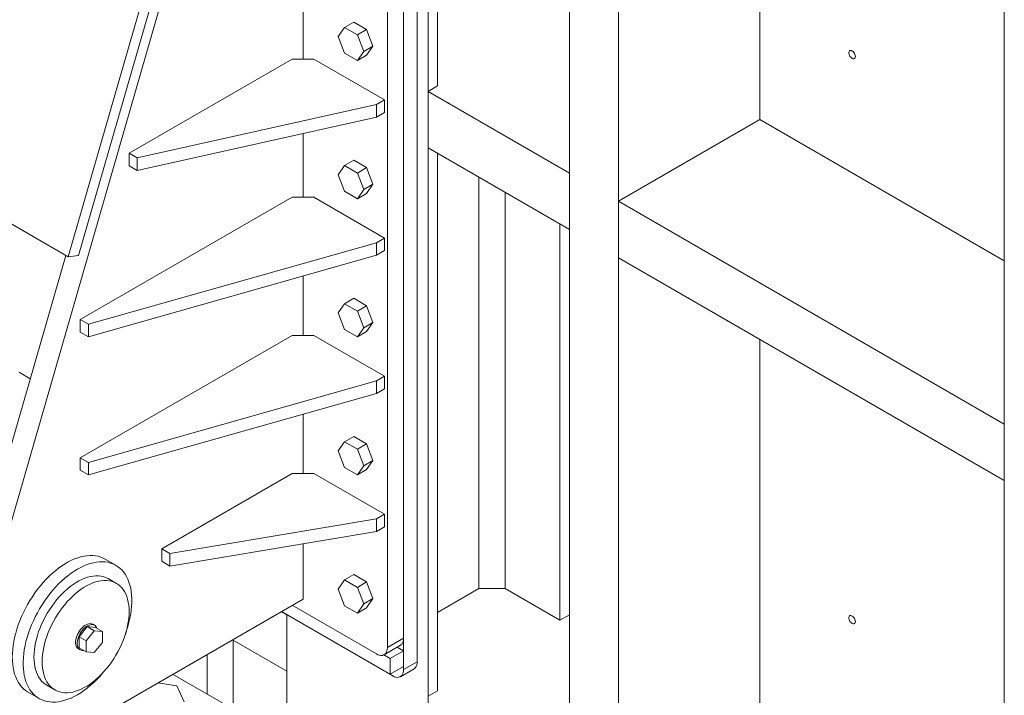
# Model space of a CAD drawing. Header units: millimetres. Extents: x 525 to 29324, y 175 to 20618.
# Tile 328 of 588: x 18570 to 19851, y 12272 to 13151. Entities that reach past the tile are written whole.
import ezdxf

# ---------------------------------------------------------------- set-up
doc = ezdxf.new("R2010")
doc.units = ezdxf.units.MM
doc.linetypes.add('SLD-Continua', pattern=[0])

msp = doc.modelspace()

# ---------------------------------------------------------------- linework, layer by layer
at = {"color": 7, "linetype": 'SLD-Continua', "lineweight": 18, "ltscale": 35}
for p, q in [((19101.2, 11823.3), (19101.2, 13771)), ((19101.2, 11823.3), (19101.2, 13771)), ((19101.2, 11823.3), (19101.2, 13771)), ((19101.2, 11823.3), (19101.2, 13771)), ((19101.2, 11823.3), (19101.2, 13771)), ((19101.2, 11823.3), (19101.2, 13771)), ((19113.6, 13064.8), (19113.6, 13763.8)), ((19113.6, 13064.8), (19113.6, 13763.8)), ((19113.6, 13064.8), (19113.6, 13763.8)), ((19113.6, 13064.8), (19113.6, 13763.8)), ((19113.6, 13064.8), (19113.6, 13763.8)), ((19113.6, 13064.8), (19113.6, 13763.8)), ((19285, 11717.2), (19285, 13664.8)), ((19285, 11717.2), (19285, 13664.8)), ((19285, 11717.2), (19285, 13664.8)), ((19285, 11717.2), (19285, 13664.8)), ((19285, 11717.2), (19285, 13664.8)), ((19285, 11717.2), (19285, 13664.8)), ((19348.7, 11680.4), (19348.7, 13628.1)), ((19348.7, 11680.4), (19348.7, 13628.1)), ((19348.7, 11680.4), (19348.7, 13628.1)), ((19348.7, 11680.4), (19348.7, 13628.1)), ((19348.7, 11680.4), (19348.7, 13628.1)), ((19348.7, 11680.4), (19348.7, 13628.1)), ((19087.1, 13569.2), (19087.1, 12315.7)), ((19087.1, 13569.2), (19087.1, 12315.7)), ((19087.1, 13569.2), (19087.1, 12315.7)), ((19087.1, 13569.2), (19087.1, 12315.7)), ((19087.1, 13569.2), (19087.1, 12315.7)), ((19087.1, 13569.2), (19087.1, 12315.7)), ((19069.4, 13559), (19069.4, 12305.5)), ((19069.4, 13559), (19069.4, 12305.5)), ((19069.4, 13559), (19069.4, 12305.5)), ((19069.4, 13559), (19069.4, 12305.5)), ((19069.4, 13559), (19069.4, 12305.5)), ((19069.4, 13559), (19069.4, 12305.5)), ((18646.3, 12844), (18843.1, 13526.4)), ((18633.2, 12842.5), (18830, 13524.8)), ((19069.4, 12346.3), (19069.4, 13518.2)), ((19532.5, 13020.9), (19532.5, 13522)), ((19532.5, 13020.9), (19532.5, 13522)), ((19532.5, 13020.9), (19532.5, 13522)), ((19532.5, 13020.9), (19532.5, 13522)), ((19532.5, 13020.9), (19532.5, 13522)), ((19532.5, 13020.9), (19532.5, 13522)), ((19048.2, 12334.1), (19048.2, 13506)), ((19850.7, 11390.7), (19850.7, 13338.4)), ((19850.7, 11390.7), (19850.7, 13338.4)), ((19850.7, 11390.7), (19850.7, 13338.4)), ((19850.7, 11390.7), (19850.7, 13338.4)), ((19850.7, 11390.7), (19850.7, 13338.4)), ((19850.7, 11390.7), (19850.7, 13338.4)), ((18938.6, 13187.9), (18938.6, 13099.7)), ((18516.1, 12349.4), (18754.7, 13177)), ((19004.4, 13147.8), (18992.4, 13140.8)), ((19021.2, 13138.1), (19004.4, 13147.8)), ((18992.4, 13140.8), (18984.1, 13128.9)), ((18984.1, 13128.9), (18992.4, 13107.4)), ((19009.2, 13131.2), (18992.4, 13140.8)), ((19021.2, 13138.1), (19009.2, 13131.2)), ((19017.5, 13109.6), (19009.2, 13131.2)), ((19029.5, 13116.6), (19021.2, 13138.1)), ((19029.5, 13116.6), (19017.5, 13109.6)), ((19021.2, 13104.6), (19029.5, 13116.6)), ((18992.4, 13107.4), (19009.2, 13097.7)), ((19009.2, 13097.7), (19017.5, 13109.6)), ((19021.2, 13104.6), (19009.2, 13097.7)), ((18924.4, 13099.7), (18712.3, 12977.2)), ((18952.7, 13099.7), (18924.4, 13099.7)), ((19044.6, 13046.6), (18952.7, 13099.7)), ((19113.6, 13064.8), (19101.2, 13057.6)), ((19113.6, 13064.8), (19101.2, 13057.6)), ((19113.6, 13064.8), (19101.2, 13057.6)), ((19113.6, 13064.8), (19101.2, 13057.6)), ((19113.6, 13064.8), (19101.2, 13057.6)), ((19113.6, 13064.8), (19101.2, 13057.6)), ((19101.2, 13057.6), (19285, 12951.5)), ((19101.2, 12984.1), (19101.2, 13057.6)), ((19101.2, 13057.6), (19285, 12951.5)), ((19101.2, 12984.1), (19101.2, 13057.6)), ((19101.2, 13057.6), (19285, 12951.5)), ((19101.2, 12984.1), (19101.2, 13057.6)), ((19101.2, 13057.6), (19285, 12951.5)), ((19101.2, 12984.1), (19101.2, 13057.6)), ((19101.2, 13057.6), (19285, 12951.5)), ((19101.2, 12984.1), (19101.2, 13057.6)), ((19101.2, 13057.6), (19285, 12951.5)), ((19101.2, 12984.1), (19101.2, 13057.6)), ((18722.9, 12971.1), (19034, 13040.5)), ((19034, 13040.5), (19044.6, 13046.6)), ((19034, 13024.1), (19034, 13040.5)), ((19044.6, 13030.3), (19044.6, 13046.6)), ((19034, 13024.1), (19044.6, 13030.3)), ((18722.9, 12954.8), (19034, 13024.1)), ((19532.5, 13020.9), (19348.7, 12914.8)), ((19532.5, 13020.9), (19348.7, 12914.8)), ((19532.5, 13020.9), (19348.7, 12914.8)), ((19532.5, 13020.9), (19348.7, 12914.8)), ((19532.5, 13020.9), (19348.7, 12914.8)), ((19532.5, 13020.9), (19348.7, 12914.8)), ((19532.5, 13020.9), (19850.7, 12837.2)), ((19532.5, 13020.9), (19850.7, 12837.2)), ((19532.5, 13020.9), (19850.7, 12837.2)), ((19532.5, 13020.9), (19850.7, 12837.2)), ((19532.5, 13020.9), (19850.7, 12837.2)), ((19532.5, 13020.9), (19850.7, 12837.2)), ((18938.6, 13002.9), (18938.6, 12920)), ((18364.5, 12997.6), (18633.2, 12842.5)), ((18712.3, 12977.2), (18722.9, 12971.1)), ((18712.3, 12960.9), (18712.3, 12977.2)), ((19101.2, 12984.1), (19285, 12878)), ((19101.2, 12984.1), (19285, 12878)), ((19101.2, 12984.1), (19285, 12878)), ((19101.2, 12984.1), (19285, 12878)), ((19101.2, 12984.1), (19285, 12878)), ((19101.2, 12984.1), (19285, 12878)), ((19113.6, 12277.9), (19113.6, 12977)), ((19113.6, 12277.9), (19113.6, 12977)), ((19113.6, 12277.9), (19113.6, 12977)), ((19113.6, 12277.9), (19113.6, 12977)), ((19113.6, 12277.9), (19113.6, 12977)), ((19113.6, 12277.9), (19113.6, 12977)), ((18722.9, 12954.8), (18722.9, 12971.1)), ((19004.4, 12968.1), (18992.4, 12961.2)), ((19021.2, 12958.5), (19004.4, 12968.1)), ((18712.3, 12960.9), (18722.9, 12954.8)), ((18992.4, 12961.2), (18984.1, 12949.3)), ((18984.1, 12949.3), (18992.4, 12927.7)), ((19009.2, 12951.5), (18992.4, 12961.2)), ((19021.2, 12958.5), (19009.2, 12951.5)), ((19017.5, 12930), (19009.2, 12951.5)), ((19029.5, 12936.9), (19021.2, 12958.5)), ((19285, 12878), (19285, 12951.5)), ((19285, 12878), (19285, 12951.5)), ((19285, 12878), (19285, 12951.5)), ((19285, 12878), (19285, 12951.5)), ((19285, 12878), (19285, 12951.5)), ((19285, 12878), (19285, 12951.5)), ((19029.5, 12936.9), (19017.5, 12930)), ((19021.2, 12925), (19029.5, 12936.9)), ((19167.3, 12411), (19167.3, 12946)), ((19167.3, 12411), (19167.3, 12946)), ((19167.3, 12411), (19167.3, 12946)), ((19167.3, 12411), (19167.3, 12946)), ((19167.3, 12411), (19167.3, 12946)), ((19167.3, 12411), (19167.3, 12946)), ((18992.4, 12927.7), (19009.2, 12918)), ((19009.2, 12918), (19017.5, 12930)), ((19021.2, 12925), (19009.2, 12918)), ((19201.3, 12411), (19201.3, 12926.4)), ((19201.3, 12411), (19201.3, 12926.4)), ((19201.3, 12411), (19201.3, 12926.4)), ((19201.3, 12411), (19201.3, 12926.4)), ((19201.3, 12411), (19201.3, 12926.4)), ((19201.3, 12411), (19201.3, 12926.4)), ((18924.4, 12920), (18648.6, 12760.8)), ((18952.7, 12920), (18924.4, 12920)), ((19044.6, 12866.9), (18952.7, 12920)), ((19348.7, 12914.8), (19850.7, 12625)), ((19348.7, 12841.3), (19348.7, 12914.8)), ((19348.7, 12914.8), (19850.7, 12625)), ((19348.7, 12841.3), (19348.7, 12914.8)), ((19348.7, 12914.8), (19850.7, 12625)), ((19348.7, 12841.3), (19348.7, 12914.8)), ((19348.7, 12914.8), (19850.7, 12625)), ((19348.7, 12841.3), (19348.7, 12914.8)), ((19348.7, 12914.8), (19850.7, 12625)), ((19348.7, 12841.3), (19348.7, 12914.8)), ((19348.7, 12914.8), (19850.7, 12625)), ((19348.7, 12841.3), (19348.7, 12914.8)), ((19272.7, 12369.7), (19272.7, 12885.2)), ((19272.7, 12369.7), (19272.7, 12885.2)), ((19272.7, 12369.7), (19272.7, 12885.2)), ((19272.7, 12369.7), (19272.7, 12885.2)), ((19272.7, 12369.7), (19272.7, 12885.2)), ((19272.7, 12369.7), (19272.7, 12885.2)), ((18659.3, 12754.7), (19034, 12860.8)), ((19034, 12860.8), (19044.6, 12866.9)), ((19034, 12844.5), (19034, 12860.8)), ((19044.6, 12850.6), (19044.6, 12866.9)), ((19034, 12844.5), (19044.6, 12850.6)), ((18491.3, 12363.7), (18629.9, 12844.4)), ((18633.2, 12842.5), (18646.3, 12844)), ((18659.3, 12738.4), (19034, 12844.5)), ((19348.7, 12841.3), (19850.7, 12551.5)), ((19348.7, 12841.3), (19850.7, 12551.5)), ((19348.7, 12841.3), (19850.7, 12551.5)), ((19348.7, 12841.3), (19850.7, 12551.5)), ((19348.7, 12841.3), (19850.7, 12551.5)), ((19348.7, 12841.3), (19850.7, 12551.5)), ((18938.6, 12817.5), (18938.6, 12740.3)), ((19004.4, 12788.5), (18992.4, 12781.5)), ((19021.2, 12778.8), (19004.4, 12788.5)), ((18992.4, 12781.5), (18984.1, 12769.6)), ((18984.1, 12769.6), (18992.4, 12748)), ((19009.2, 12771.9), (18992.4, 12781.5)), ((19021.2, 12778.8), (19009.2, 12771.9)), ((19017.5, 12750.3), (19009.2, 12771.9)), ((19029.5, 12757.2), (19021.2, 12778.8)), ((18648.6, 12760.8), (18659.3, 12754.7)), ((18648.6, 12744.5), (18648.6, 12760.8)), ((19029.5, 12757.2), (19017.5, 12750.3)), ((19021.2, 12745.3), (19029.5, 12757.2)), ((18648.6, 12744.5), (18659.3, 12738.4)), ((18659.3, 12738.4), (18659.3, 12754.7)), ((18992.4, 12748), (19009.2, 12738.4)), ((19009.2, 12738.4), (19017.5, 12750.3)), ((19021.2, 12745.3), (19009.2, 12738.4)), ((18924.4, 12740.3), (18648.6, 12581.2)), ((18952.7, 12740.3), (18924.4, 12740.3)), ((19044.6, 12687.3), (18952.7, 12740.3)), ((19532.5, 12234.1), (19532.5, 12735.2)), ((19532.5, 12234.1), (19532.5, 12735.2)), ((19532.5, 12234.1), (19532.5, 12735.2)), ((19532.5, 12234.1), (19532.5, 12735.2)), ((19532.5, 12234.1), (19532.5, 12735.2)), ((19532.5, 12234.1), (19532.5, 12735.2)), ((18569.1, 12692.3), (18583.7, 12683.9)), ((18659.3, 12575), (19034, 12681.2)), ((19034, 12681.2), (19044.6, 12687.3)), ((19034, 12664.8), (19034, 12681.2)), ((19044.6, 12670.9), (19044.6, 12687.3)), ((19034, 12664.8), (19044.6, 12670.9)), ((18659.3, 12558.7), (19034, 12664.8)), ((18938.6, 12637.8), (18938.6, 12560.7)), ((19850.7, 12551.5), (19850.7, 12625)), ((19850.7, 12551.5), (19850.7, 12625)), ((19850.7, 12551.5), (19850.7, 12625)), ((19850.7, 12551.5), (19850.7, 12625)), ((19850.7, 12551.5), (19850.7, 12625)), ((19850.7, 12551.5), (19850.7, 12625)), ((19004.4, 12608.8), (18992.4, 12601.9)), ((19021.2, 12599.1), (19004.4, 12608.8)), ((18992.4, 12601.9), (18984.1, 12590)), ((19009.2, 12592.2), (18992.4, 12601.9)), ((19021.2, 12599.1), (19009.2, 12592.2)), ((19017.5, 12570.6), (19009.2, 12592.2)), ((19029.5, 12577.6), (19021.2, 12599.1)), ((18648.6, 12581.2), (18659.3, 12575)), ((18648.6, 12564.8), (18648.6, 12581.2)), ((18984.1, 12590), (18992.4, 12568.4)), ((19029.5, 12577.6), (19017.5, 12570.6)), ((19021.2, 12565.7), (19029.5, 12577.6)), ((18648.6, 12564.8), (18659.3, 12558.7)), ((18659.3, 12558.7), (18659.3, 12575)), ((18992.4, 12568.4), (19009.2, 12558.7)), ((19009.2, 12558.7), (19017.5, 12570.6)), ((19021.2, 12565.7), (19009.2, 12558.7)), ((18924.4, 12560.7), (18754.7, 12462.7)), ((18952.7, 12560.7), (18924.4, 12560.7)), ((19044.6, 12507.6), (18952.7, 12560.7)), ((18765.3, 12456.6), (19034, 12501.5)), ((19034, 12501.5), (19044.6, 12507.6)), ((19034, 12485.2), (19034, 12501.5)), ((19044.6, 12491.3), (19044.6, 12507.6)), ((19034, 12485.2), (19044.6, 12491.3)), ((18765.3, 12440.3), (19034, 12485.2)), ((18754.7, 12462.7), (18765.3, 12456.6)), ((18754.7, 12446.4), (18754.7, 12462.7)), ((18938.6, 12469.2), (18938.6, 12397.3)), ((18765.3, 12440.3), (18765.3, 12456.6)), ((18695.1, 12441.2), (18681, 12449.3)), ((18754.7, 12446.4), (18765.3, 12440.3)), ((18695.7, 12417.7), (18685.1, 12423.9)), ((19004.4, 12429.1), (18992.4, 12422.2)), ((19021.2, 12419.5), (19004.4, 12429.1)), ((18992.4, 12422.2), (18984.1, 12410.3)), ((19009.2, 12412.5), (18992.4, 12422.2)), ((19021.2, 12419.5), (19009.2, 12412.5)), ((19017.5, 12391), (19009.2, 12412.5)), ((19029.5, 12397.9), (19021.2, 12419.5)), ((18984.1, 12410.3), (18992.4, 12388.7)), ((19167.3, 12411), (19113.6, 12380)), ((19167.3, 12411), (19113.6, 12380)), ((19167.3, 12411), (19113.6, 12380)), ((19167.3, 12411), (19113.6, 12380)), ((19167.3, 12411), (19113.6, 12380)), ((19167.3, 12411), (19113.6, 12380)), ((19167.3, 12411), (19201.3, 12411)), ((19167.3, 12411), (19201.3, 12411)), ((19167.3, 12411), (19201.3, 12411)), ((19167.3, 12411), (19201.3, 12411)), ((19167.3, 12411), (19201.3, 12411)), ((19167.3, 12411), (19201.3, 12411)), ((19272.7, 12369.7), (19201.3, 12411)), ((19272.7, 12369.7), (19201.3, 12411)), ((19272.7, 12369.7), (19201.3, 12411)), ((19272.7, 12369.7), (19201.3, 12411)), ((19272.7, 12369.7), (19201.3, 12411)), ((19272.7, 12369.7), (19201.3, 12411)), ((18938.6, 12397.3), (18631, 12219.8)), ((18924.4, 12389.2), (19034, 12325.9)), ((18992.4, 12388.7), (19009.2, 12379.1)), ((19009.2, 12379.1), (19017.5, 12391)), ((19021.2, 12386), (19009.2, 12379.1)), ((19029.5, 12397.9), (19017.5, 12391)), ((19021.2, 12386), (19029.5, 12397.9)), ((18910.2, 12381), (18917.4, 12376.9)), ((18910.2, 12381), (18917.4, 12376.9)), ((18910.2, 12381), (18917.4, 12376.9)), ((18910.2, 12381), (18917.4, 12376.9)), ((18910.2, 12381), (18917.4, 12376.9)), ((18910.2, 12381), (18917.4, 12376.9)), ((19055.2, 12297.3), (18910.3, 12381)), ((19055.2, 12297.3), (18910.3, 12381)), ((19055.2, 12297.3), (18910.3, 12381)), ((19055.2, 12297.3), (18910.3, 12381)), ((19055.2, 12297.3), (18910.3, 12381)), ((19055.2, 12297.3), (18910.3, 12381)), ((19051.7, 12299.4), (18910.3, 12381)), ((19051.7, 12299.4), (18910.3, 12381)), ((19051.7, 12299.4), (18910.3, 12381)), ((19051.7, 12299.4), (18910.3, 12381)), ((19051.7, 12299.4), (18910.3, 12381)), ((19051.7, 12299.4), (18910.3, 12381)), ((18917.4, 12122.6), (18917.4, 12376.9)), ((18917.4, 12122.6), (18917.4, 12376.9)), ((18917.4, 12122.6), (18917.4, 12376.9)), ((18917.4, 12122.6), (18917.4, 12376.9)), ((18917.4, 12122.6), (18917.4, 12376.9)), ((18917.4, 12122.6), (18917.4, 12376.9)), ((18917.4, 12303.4), (18917.4, 12376.9)), ((18917.4, 12303.4), (18917.4, 12376.9)), ((18917.4, 12303.4), (18917.4, 12376.9)), ((18917.4, 12303.4), (18917.4, 12376.9)), ((18917.4, 12303.4), (18917.4, 12376.9)), ((18917.4, 12303.4), (18917.4, 12376.9)), ((19285, 12376.9), (19272.7, 12369.7)), ((19285, 12376.9), (19272.7, 12369.7)), ((19285, 12376.9), (19272.7, 12369.7)), ((19285, 12376.9), (19272.7, 12369.7)), ((19285, 12376.9), (19272.7, 12369.7)), ((19285, 12376.9), (19272.7, 12369.7)), ((18657.8, 12361.4), (18647.2, 12348.2)), ((18657.8, 12361.4), (18667, 12356.1)), ((18668.4, 12360.4), (18657.8, 12361.4)), ((18667.1, 12363.2), (18665, 12364.5)), ((18668.4, 12360.4), (18677.6, 12355.1)), ((18647.2, 12348.2), (18656.4, 12342.9)), ((18647.2, 12348.2), (18647.2, 12334)), ((18667, 12356.1), (18656.4, 12342.9)), ((18677.6, 12355.1), (18667, 12356.1)), ((18677.6, 12341), (18677.6, 12355.1)), ((18656.4, 12342.9), (18656.4, 12328.7)), ((18667, 12327.8), (18677.6, 12341)), ((18846.6, 12344.2), (18917.4, 12303.4)), ((18846.6, 12344.2), (18917.4, 12303.4)), ((18846.6, 12344.2), (18917.4, 12303.4)), ((18846.6, 12344.2), (18917.4, 12303.4)), ((18846.6, 12344.2), (18917.4, 12303.4)), ((18846.6, 12344.2), (18917.4, 12303.4)), ((18847.7, 12245.7), (18847.7, 12343.6)), ((18847.7, 12245.7), (18847.7, 12343.6)), ((18847.7, 12245.7), (18847.7, 12343.6)), ((18847.7, 12245.7), (18847.7, 12343.6)), ((18847.7, 12245.7), (18847.7, 12343.6)), ((18847.7, 12245.7), (18847.7, 12343.6)), ((19044, 12324.9), (19065.2, 12337.2)), ((19048.2, 12334.1), (19069.4, 12346.3)), ((19069.4, 12330), (19061.1, 12334.8)), ((19069.4, 12330), (19061.1, 12334.8)), ((19069.4, 12330), (19061.1, 12334.8)), ((19069.4, 12330), (19061.1, 12334.8)), ((19069.4, 12330), (19061.1, 12334.8)), ((19069.4, 12330), (19061.1, 12334.8)), ((18646.5, 12332.4), (18648.6, 12331.2)), ((18647.2, 12334), (18656.4, 12328.7)), ((18656.4, 12328.7), (18667, 12327.8)), ((18813.8, 12273.4), (18813.8, 12325.3)), ((18813.8, 12273.4), (18813.8, 12325.3)), ((18813.8, 12273.4), (18813.8, 12325.3)), ((18813.8, 12273.4), (18813.8, 12325.3)), ((18813.8, 12273.4), (18813.8, 12325.3)), ((18813.8, 12273.4), (18813.8, 12325.3)), ((19051.7, 12319.8), (19043.4, 12324.6)), ((19051.7, 12319.8), (19043.4, 12324.6)), ((19051.7, 12319.8), (19043.4, 12324.6)), ((19051.7, 12319.8), (19043.4, 12324.6)), ((19051.7, 12319.8), (19043.4, 12324.6)), ((19051.7, 12319.8), (19043.4, 12324.6)), ((19069.4, 12330), (19051.7, 12319.8)), ((19069.4, 12330), (19051.7, 12319.8)), ((19069.4, 12330), (19051.7, 12319.8)), ((19069.4, 12330), (19051.7, 12319.8)), ((19069.4, 12330), (19051.7, 12319.8)), ((19069.4, 12330), (19051.7, 12319.8)), ((19069.4, 12309.6), (19069.4, 12330)), ((19069.4, 12309.6), (19069.4, 12330)), ((19069.4, 12309.6), (19069.4, 12330)), ((19069.4, 12309.6), (19069.4, 12330)), ((19069.4, 12309.6), (19069.4, 12330)), ((19069.4, 12309.6), (19069.4, 12330)), ((19051.7, 12319.8), (19051.7, 12299.4)), ((19051.7, 12319.8), (19051.7, 12299.4)), ((19051.7, 12319.8), (19051.7, 12299.4)), ((19051.7, 12319.8), (19051.7, 12299.4)), ((19051.7, 12319.8), (19051.7, 12299.4)), ((19051.7, 12319.8), (19051.7, 12299.4)), ((19051.7, 12299.4), (19069.4, 12309.6)), ((19051.7, 12299.4), (19069.4, 12309.6)), ((19051.7, 12299.4), (19069.4, 12309.6)), ((19051.7, 12299.4), (19069.4, 12309.6)), ((19051.7, 12299.4), (19069.4, 12309.6)), ((19051.7, 12299.4), (19069.4, 12309.6)), ((19069.4, 12305.5), (19087.1, 12315.7)), ((19069.4, 12305.5), (19087.1, 12315.7)), ((19069.4, 12305.5), (19087.1, 12315.7)), ((19069.4, 12305.5), (19087.1, 12315.7)), ((19069.4, 12305.5), (19087.1, 12315.7)), ((19069.4, 12305.5), (19087.1, 12315.7)), ((18843.1, 12256.5), (18768.8, 12299.4)), ((19065.2, 12296.3), (19082.9, 12306.5)), ((19065.2, 12296.3), (19082.9, 12306.5)), ((19065.2, 12296.3), (19082.9, 12306.5)), ((19065.2, 12296.3), (19082.9, 12306.5)), ((19065.2, 12296.3), (19082.9, 12306.5)), ((19065.2, 12296.3), (19082.9, 12306.5)), ((18605.1, 12285.3), (18615.7, 12279.2)), ((18774.2, 12284.5), (18749.6, 12288.3)), ((18783.9, 12263.6), (18774.2, 12284.5)), ((18581, 12276.1), (18595.1, 12268)), ((19113.6, 12277.9), (19101.2, 12270.8)), ((19113.6, 12277.9), (19101.2, 12270.8)), ((19113.6, 12277.9), (19101.2, 12270.8)), ((19113.6, 12277.9), (19101.2, 12270.8)), ((19113.6, 12277.9), (19101.2, 12270.8)), ((19113.6, 12277.9), (19101.2, 12270.8))]:
    msp.add_line(p, q, dxfattribs=at)
at = {"color": 7, "linetype": 'SLD-Continua', "lineweight": 18, "ltscale": 35, "flags": 128}
for points in [[(19657, 13103), (19656.9, 13104.3), (19656.5, 13105.7), (19655.8, 13107), (19655, 13108.3), (19654.1, 13109.4), (19653, 13110.2), (19651.9, 13110.7), (19650.9, 13110.9), (19650, 13110.8), (19649.3, 13110.3), (19648.8, 13109.5), (19648.5, 13108.5), (19648.5, 13107.3), (19648.8, 13105.9), (19649.3, 13104.5), (19650, 13103.2), (19650.9, 13102.1), (19651.9, 13101.1), (19653, 13100.4), (19654.1, 13100), (19655, 13100), (19655.8, 13100.3), (19656.5, 13100.9), (19656.9, 13101.9), (19657, 13103)], [(19657, 13103), (19656.9, 13104.3), (19656.5, 13105.7), (19655.8, 13107), (19655, 13108.3), (19654.1, 13109.4), (19653, 13110.2), (19651.9, 13110.7), (19650.9, 13110.9), (19650, 13110.8), (19649.3, 13110.3), (19648.8, 13109.5), (19648.5, 13108.5), (19648.5, 13107.3), (19648.8, 13105.9), (19649.3, 13104.5), (19650, 13103.2), (19650.9, 13102.1), (19651.9, 13101.1), (19653, 13100.4), (19654.1, 13100), (19655, 13100), (19655.8, 13100.3), (19656.5, 13100.9), (19656.9, 13101.9), (19657, 13103)], [(19657, 13103), (19656.9, 13104.3), (19656.5, 13105.7), (19655.8, 13107), (19655, 13108.3), (19654.1, 13109.4), (19653, 13110.2), (19651.9, 13110.7), (19650.9, 13110.9), (19650, 13110.8), (19649.3, 13110.3), (19648.8, 13109.5), (19648.5, 13108.5), (19648.5, 13107.3), (19648.8, 13105.9), (19649.3, 13104.5), (19650, 13103.2), (19650.9, 13102.1), (19651.9, 13101.1), (19653, 13100.4), (19654.1, 13100), (19655, 13100), (19655.8, 13100.3), (19656.5, 13100.9), (19656.9, 13101.9), (19657, 13103)], [(19657, 13103), (19656.9, 13104.3), (19656.5, 13105.7), (19655.8, 13107), (19655, 13108.3), (19654.1, 13109.4), (19653, 13110.2), (19651.9, 13110.7), (19650.9, 13110.9), (19650, 13110.8), (19649.3, 13110.3), (19648.8, 13109.5), (19648.5, 13108.5), (19648.5, 13107.3), (19648.8, 13105.9), (19649.3, 13104.5), (19650, 13103.2), (19650.9, 13102.1), (19651.9, 13101.1), (19653, 13100.4), (19654.1, 13100), (19655, 13100), (19655.8, 13100.3), (19656.5, 13100.9), (19656.9, 13101.9), (19657, 13103)], [(19657, 13103), (19656.9, 13104.3), (19656.5, 13105.7), (19655.8, 13107), (19655, 13108.3), (19654.1, 13109.4), (19653, 13110.2), (19651.9, 13110.7), (19650.9, 13110.9), (19650, 13110.8), (19649.3, 13110.3), (19648.8, 13109.5), (19648.5, 13108.5), (19648.5, 13107.3), (19648.8, 13105.9), (19649.3, 13104.5), (19650, 13103.2), (19650.9, 13102.1), (19651.9, 13101.1), (19653, 13100.4), (19654.1, 13100), (19655, 13100), (19655.8, 13100.3), (19656.5, 13100.9), (19656.9, 13101.9), (19657, 13103)], [(19657, 13103), (19656.9, 13104.3), (19656.5, 13105.7), (19655.8, 13107), (19655, 13108.3), (19654.1, 13109.4), (19653, 13110.2), (19651.9, 13110.7), (19650.9, 13110.9), (19650, 13110.8), (19649.3, 13110.3), (19648.8, 13109.5), (19648.5, 13108.5), (19648.5, 13107.3), (19648.8, 13105.9), (19649.3, 13104.5), (19650, 13103.2), (19650.9, 13102.1), (19651.9, 13101.1), (19653, 13100.4), (19654.1, 13100), (19655, 13100), (19655.8, 13100.3), (19656.5, 13100.9), (19656.9, 13101.9), (19657, 13103)], [(18560.3, 12321.9), (18560.4, 12326.8), (18560.8, 12331.9), (18561.4, 12337), (18562.2, 12342.2), (18563.3, 12347.5), (18564.7, 12352.9), (18566.3, 12358.3), (18568.1, 12363.7), (18570.1, 12369.1), (18572.3, 12374.5), (18574.8, 12379.8), (18577.4, 12385.1), (18580.2, 12390.3), (18583.2, 12395.4), (18586.4, 12400.4), (18589.7, 12405.3), (18593.2, 12410), (18596.8, 12414.5), (18600.6, 12418.9), (18604.4, 12423.1), (18608.3, 12427), (18612.3, 12430.7), (18616.4, 12434.2), (18620.5, 12437.5), (18624.7, 12440.4), (18628.9, 12443.1), (18633.1, 12445.6), (18637.3, 12447.7), (18641.4, 12449.5), (18645.5, 12451), (18649.6, 12452.3), (18653.6, 12453.2), (18657.5, 12453.7), (18661.4, 12454), (18665.1, 12453.9), (18668.7, 12453.6), (18672.2, 12452.9), (18675.5, 12451.9), (18678.7, 12450.5), (18681, 12449.3)], [(18707.7, 12352.7), (18709, 12356.3), (18710.6, 12361.7), (18712.1, 12367.1), (18713.3, 12372.4), (18714.3, 12377.7), (18715, 12382.9), (18715.5, 12388), (18715.8, 12392.9), (18715.8, 12397.8), (18715.5, 12402.5), (18715, 12407), (18714.3, 12411.3), (18713.3, 12415.5), (18712.1, 12419.4), (18710.6, 12423.1), (18709, 12426.5), (18707, 12429.7), (18704.9, 12432.7), (18702.6, 12435.3), (18700, 12437.7), (18697.3, 12439.8), (18694.4, 12441.6), (18691.3, 12443.1), (18688, 12444.2), (18684.6, 12445.1), (18681.1, 12445.6), (18677.4, 12445.9), (18673.6, 12445.7), (18669.7, 12445.3), (18665.8, 12444.6), (18661.7, 12443.5), (18657.6, 12442.2), (18653.5, 12440.5), (18649.3, 12438.5), (18645.1, 12436.2)], [(18645.1, 12436.2), (18640.9, 12433.7), (18636.8, 12430.8), (18632.6, 12427.7), (18628.5, 12424.4), (18624.5, 12420.7), (18620.5, 12416.9), (18616.6, 12412.8), (18612.8, 12408.6), (18609.2, 12404.1), (18605.6, 12399.5), (18602.2, 12394.7), (18599, 12389.8), (18595.9, 12384.7), (18592.9, 12379.6), (18590.2, 12374.3), (18587.7, 12369), (18585.3, 12363.6), (18583.2, 12358.2), (18581.3, 12352.8), (18579.6, 12347.4), (18578.1, 12342.1), (18576.9, 12336.7), (18575.9, 12331.4), (18575.2, 12326.3), (18574.7, 12321.2), (18574.4, 12316.2), (18574.4, 12311.3), (18574.7, 12306.7), (18575.2, 12302.1), (18575.9, 12297.8), (18576.9, 12293.7), (18578.1, 12289.7), (18579.6, 12286.1), (18581.3, 12282.6), (18583.2, 12279.4), (18585.3, 12276.5), (18587.7, 12273.8), (18590.2, 12271.4), (18592.9, 12269.3), (18595.9, 12267.5), (18599, 12266.1), (18602.2, 12264.9), (18605.6, 12264), (18609.2, 12263.5), (18612.8, 12263.3), (18616.6, 12263.4), (18620.5, 12263.8), (18624.5, 12264.5), (18628.5, 12265.6), (18632.6, 12267), (18636.8, 12268.6), (18640.9, 12270.6), (18645.1, 12272.9), (18649.3, 12275.5), (18653.5, 12278.3), (18657.6, 12281.4), (18661.7, 12284.8), (18665.8, 12288.4), (18669.7, 12292.2), (18673.6, 12296.3), (18677.4, 12300.5), (18678, 12301.3)], [(18685.1, 12423.9), (18684.4, 12424.2), (18681.6, 12425.5), (18678.7, 12426.5), (18675.6, 12427.2), (18672.3, 12427.5), (18668.9, 12427.6), (18665.4, 12427.3), (18661.9, 12426.6), (18658.2, 12425.7), (18654.5, 12424.4), (18650.8, 12422.8), (18647, 12420.9), (18643.2, 12418.8), (18639.5, 12416.3), (18635.7, 12413.6), (18632, 12410.5), (18628.4, 12407.3), (18624.8, 12403.8), (18621.3, 12400.1), (18617.9, 12396.2), (18614.7, 12392.1), (18611.6, 12387.8), (18608.6, 12383.4), (18605.8, 12378.8), (18603.2, 12374.2), (18600.7, 12369.4), (18598.5, 12364.6), (18596.4, 12359.8), (18594.6, 12354.9), (18593, 12350), (18591.7, 12345.2), (18590.6, 12340.3), (18589.7, 12335.6), (18589.1, 12330.9), (18588.7, 12326.4), (18588.5, 12321.9), (18588.7, 12317.6), (18589.1, 12313.5), (18589.7, 12309.6), (18590.6, 12305.8), (18591.7, 12302.3), (18593, 12299), (18594.6, 12296), (18596.4, 12293.2), (18598.5, 12290.7), (18600.7, 12288.5), (18603.2, 12286.5), (18605.1, 12285.3)], [(18712.3, 12381.1), (18712.2, 12385.4), (18711.8, 12389.5), (18711.2, 12393.4), (18710.3, 12397.2), (18709.2, 12400.7), (18707.8, 12404), (18706.2, 12407), (18704.4, 12409.8), (18702.4, 12412.3), (18700.1, 12414.6), (18697.7, 12416.5), (18695, 12418.1), (18692.2, 12419.4), (18689.3, 12420.4), (18686.2, 12421.1), (18682.9, 12421.4), (18679.5, 12421.4), (18676.1, 12421.1), (18672.5, 12420.5), (18668.8, 12419.6), (18665.1, 12418.3), (18661.4, 12416.7), (18657.6, 12414.8), (18653.8, 12412.6), (18650.1, 12410.2), (18646.3, 12407.4), (18642.6, 12404.4), (18639, 12401.2), (18635.4, 12397.7), (18631.9, 12394), (18628.5, 12390), (18625.3, 12385.9), (18622.2, 12381.7), (18619.2, 12377.3), (18616.4, 12372.7), (18613.8, 12368.1), (18611.3, 12363.3), (18609.1, 12358.5), (18607, 12353.6), (18605.2, 12348.8), (18603.6, 12343.9), (18602.3, 12339), (18601.2, 12334.2), (18600.3, 12329.5), (18599.7, 12324.8), (18599.3, 12320.2), (18599.2, 12315.8), (18599.3, 12311.5), (18599.7, 12307.4), (18600.3, 12303.4), (18601.2, 12299.7), (18602.3, 12296.2), (18603.6, 12292.9), (18605.2, 12289.8), (18607, 12287.1), (18609.1, 12284.5), (18611.3, 12282.3), (18613.8, 12280.4), (18616.4, 12278.8), (18619.2, 12277.5), (18622.2, 12276.5), (18625.3, 12275.8), (18628.5, 12275.5), (18631.9, 12275.4), (18635.4, 12275.7), (18639, 12276.4), (18642.6, 12277.3), (18646.3, 12278.6), (18650.1, 12280.2), (18653.8, 12282.1), (18657.6, 12284.2), (18661.4, 12286.7), (18665.1, 12289.4), (18668.8, 12292.5), (18672.5, 12295.7), (18676.1, 12299.2), (18679.5, 12302.9), (18682.9, 12306.8), (18686.2, 12310.9), (18689.3, 12315.2), (18692.2, 12319.6), (18695, 12324.2), (18697.7, 12328.8), (18700.1, 12333.6), (18702.4, 12338.4), (18704.4, 12343.2), (18706.2, 12348.1), (18707.8, 12353), (18709.2, 12357.9), (18710.3, 12362.7), (18711.2, 12367.4), (18711.8, 12372.1), (18712.2, 12376.7), (18712.3, 12381.1)], [(19657, 12368), (19656.9, 12369.3), (19656.5, 12370.7), (19655.8, 12372), (19655, 12373.3), (19654.1, 12374.4), (19653, 12375.2), (19651.9, 12375.7), (19650.9, 12375.9), (19650, 12375.8), (19649.3, 12375.3), (19648.8, 12374.6), (19648.5, 12373.5), (19648.5, 12372.3), (19648.8, 12370.9), (19649.3, 12369.6), (19650, 12368.3), (19650.9, 12367.1), (19651.9, 12366.1), (19653, 12365.4), (19654.1, 12365.1), (19655, 12365), (19655.8, 12365.3), (19656.5, 12366), (19656.9, 12366.9), (19657, 12368)], [(19657, 12368), (19656.9, 12369.3), (19656.5, 12370.7), (19655.8, 12372), (19655, 12373.3), (19654.1, 12374.4), (19653, 12375.2), (19651.9, 12375.7), (19650.9, 12375.9), (19650, 12375.8), (19649.3, 12375.3), (19648.8, 12374.6), (19648.5, 12373.5), (19648.5, 12372.3), (19648.8, 12370.9), (19649.3, 12369.6), (19650, 12368.3), (19650.9, 12367.1), (19651.9, 12366.1), (19653, 12365.4), (19654.1, 12365.1), (19655, 12365), (19655.8, 12365.3), (19656.5, 12366), (19656.9, 12366.9), (19657, 12368)], [(19657, 12368), (19656.9, 12369.3), (19656.5, 12370.7), (19655.8, 12372), (19655, 12373.3), (19654.1, 12374.4), (19653, 12375.2), (19651.9, 12375.7), (19650.9, 12375.9), (19650, 12375.8), (19649.3, 12375.3), (19648.8, 12374.6), (19648.5, 12373.5), (19648.5, 12372.3), (19648.8, 12370.9), (19649.3, 12369.6), (19650, 12368.3), (19650.9, 12367.1), (19651.9, 12366.1), (19653, 12365.4), (19654.1, 12365.1), (19655, 12365), (19655.8, 12365.3), (19656.5, 12366), (19656.9, 12366.9), (19657, 12368)], [(19657, 12368), (19656.9, 12369.3), (19656.5, 12370.7), (19655.8, 12372), (19655, 12373.3), (19654.1, 12374.4), (19653, 12375.2), (19651.9, 12375.7), (19650.9, 12375.9), (19650, 12375.8), (19649.3, 12375.3), (19648.8, 12374.6), (19648.5, 12373.5), (19648.5, 12372.3), (19648.8, 12370.9), (19649.3, 12369.6), (19650, 12368.3), (19650.9, 12367.1), (19651.9, 12366.1), (19653, 12365.4), (19654.1, 12365.1), (19655, 12365), (19655.8, 12365.3), (19656.5, 12366), (19656.9, 12366.9), (19657, 12368)], [(19657, 12368), (19656.9, 12369.3), (19656.5, 12370.7), (19655.8, 12372), (19655, 12373.3), (19654.1, 12374.4), (19653, 12375.2), (19651.9, 12375.7), (19650.9, 12375.9), (19650, 12375.8), (19649.3, 12375.3), (19648.8, 12374.6), (19648.5, 12373.5), (19648.5, 12372.3), (19648.8, 12370.9), (19649.3, 12369.6), (19650, 12368.3), (19650.9, 12367.1), (19651.9, 12366.1), (19653, 12365.4), (19654.1, 12365.1), (19655, 12365), (19655.8, 12365.3), (19656.5, 12366), (19656.9, 12366.9), (19657, 12368)], [(19657, 12368), (19656.9, 12369.3), (19656.5, 12370.7), (19655.8, 12372), (19655, 12373.3), (19654.1, 12374.4), (19653, 12375.2), (19651.9, 12375.7), (19650.9, 12375.9), (19650, 12375.8), (19649.3, 12375.3), (19648.8, 12374.6), (19648.5, 12373.5), (19648.5, 12372.3), (19648.8, 12370.9), (19649.3, 12369.6), (19650, 12368.3), (19650.9, 12367.1), (19651.9, 12366.1), (19653, 12365.4), (19654.1, 12365.1), (19655, 12365), (19655.8, 12365.3), (19656.5, 12366), (19656.9, 12366.9), (19657, 12368)], [(18665, 12364.5), (18664.5, 12364.7), (18663, 12365.2), (18661.5, 12365.3), (18659.8, 12365.1), (18658, 12364.6), (18656.2, 12363.8), (18654.4, 12362.7), (18652.6, 12361.3), (18650.8, 12359.6), (18649.2, 12357.7), (18647.7, 12355.7), (18646.3, 12353.5), (18645.1, 12351.2), (18644.2, 12348.9), (18643.4, 12346.5), (18642.9, 12344.2), (18642.7, 12342), (18642.7, 12339.9), (18642.9, 12337.9), (18643.4, 12336.2), (18644.2, 12334.7), (18645.1, 12333.5), (18646.3, 12332.5), (18646.5, 12332.4)], [(18670.2, 12359.4), (18669.8, 12360.3), (18668.9, 12361.6), (18667.9, 12362.7), (18666.6, 12363.5), (18665.2, 12364), (18663.6, 12364.1), (18661.9, 12363.9), (18660.1, 12363.4), (18658.3, 12362.6), (18656.5, 12361.5), (18654.7, 12360), (18652.9, 12358.4), (18651.3, 12356.5), (18649.8, 12354.5), (18648.4, 12352.3), (18647.3, 12350), (18646.3, 12347.6), (18645.5, 12345.3), (18645, 12343), (18644.8, 12340.7), (18644.8, 12338.6), (18645, 12336.7), (18645.5, 12335), (18646.3, 12333.5), (18647.3, 12332.2), (18648.4, 12331.3), (18649.8, 12330.7), (18651.3, 12330.4), (18652.9, 12330.4), (18653.4, 12330.4)], [(19065.2, 12337.2), (19065.9, 12337.6), (19067.1, 12338.8), (19068.1, 12340.3), (19068.8, 12342.1), (19069.2, 12344.1), (19069.4, 12346.3)], [(18581, 12276.1), (18580.2, 12276.6), (18577.4, 12278.5), (18574.8, 12280.7), (18572.3, 12283.3), (18570.1, 12286.1), (18568.1, 12289.1), (18566.3, 12292.5), (18564.7, 12296), (18563.3, 12299.8), (18562.2, 12303.9), (18561.4, 12308.1), (18560.8, 12312.5), (18560.4, 12317.1), (18560.3, 12321.9)], [(19034, 12325.9), (19036, 12324.9), (19038, 12324.3), (19039.9, 12324), (19041.7, 12324.1), (19043.3, 12324.6), (19044.7, 12325.4), (19045.9, 12326.5), (19046.9, 12328), (19047.6, 12329.8), (19048, 12331.8), (19048.2, 12334.1)], [(19087.1, 12315.7), (19086.9, 12313.5), (19086.5, 12311.4), (19085.8, 12309.6), (19084.8, 12308.2), (19083.6, 12307), (19082.9, 12306.5)], [(19087.1, 12315.7), (19086.9, 12313.5), (19086.5, 12311.4), (19085.8, 12309.6), (19084.8, 12308.2), (19083.6, 12307), (19082.9, 12306.5)], [(19087.1, 12315.7), (19086.9, 12313.5), (19086.5, 12311.4), (19085.8, 12309.6), (19084.8, 12308.2), (19083.6, 12307), (19082.9, 12306.5)], [(19087.1, 12315.7), (19086.9, 12313.5), (19086.5, 12311.4), (19085.8, 12309.6), (19084.8, 12308.2), (19083.6, 12307), (19082.9, 12306.5)], [(19087.1, 12315.7), (19086.9, 12313.5), (19086.5, 12311.4), (19085.8, 12309.6), (19084.8, 12308.2), (19083.6, 12307), (19082.9, 12306.5)], [(19087.1, 12315.7), (19086.9, 12313.5), (19086.5, 12311.4), (19085.8, 12309.6), (19084.8, 12308.2), (19083.6, 12307), (19082.9, 12306.5)], [(19069.4, 12305.5), (19069.2, 12303.3), (19068.8, 12301.2), (19068.1, 12299.4), (19067.1, 12298), (19065.9, 12296.8), (19064.5, 12296), (19062.9, 12295.5), (19061.1, 12295.4), (19059.2, 12295.7), (19057.2, 12296.3), (19055.2, 12297.3)], [(19069.4, 12305.5), (19069.2, 12303.3), (19068.8, 12301.2), (19068.1, 12299.4), (19067.1, 12298), (19065.9, 12296.8), (19064.5, 12296), (19062.9, 12295.5), (19061.1, 12295.4), (19059.2, 12295.7), (19057.2, 12296.3), (19055.2, 12297.3)], [(19069.4, 12305.5), (19069.2, 12303.3), (19068.8, 12301.2), (19068.1, 12299.4), (19067.1, 12298), (19065.9, 12296.8), (19064.5, 12296), (19062.9, 12295.5), (19061.1, 12295.4), (19059.2, 12295.7), (19057.2, 12296.3), (19055.2, 12297.3)], [(19069.4, 12305.5), (19069.2, 12303.3), (19068.8, 12301.2), (19068.1, 12299.4), (19067.1, 12298), (19065.9, 12296.8), (19064.5, 12296), (19062.9, 12295.5), (19061.1, 12295.4), (19059.2, 12295.7), (19057.2, 12296.3), (19055.2, 12297.3)], [(19069.4, 12305.5), (19069.2, 12303.3), (19068.8, 12301.2), (19068.1, 12299.4), (19067.1, 12298), (19065.9, 12296.8), (19064.5, 12296), (19062.9, 12295.5), (19061.1, 12295.4), (19059.2, 12295.7), (19057.2, 12296.3), (19055.2, 12297.3)], [(19069.4, 12305.5), (19069.2, 12303.3), (19068.8, 12301.2), (19068.1, 12299.4), (19067.1, 12298), (19065.9, 12296.8), (19064.5, 12296), (19062.9, 12295.5), (19061.1, 12295.4), (19059.2, 12295.7), (19057.2, 12296.3), (19055.2, 12297.3)]]:
    msp.add_lwpolyline(points, dxfattribs=at)

doc.saveas('drawing.dxf')
